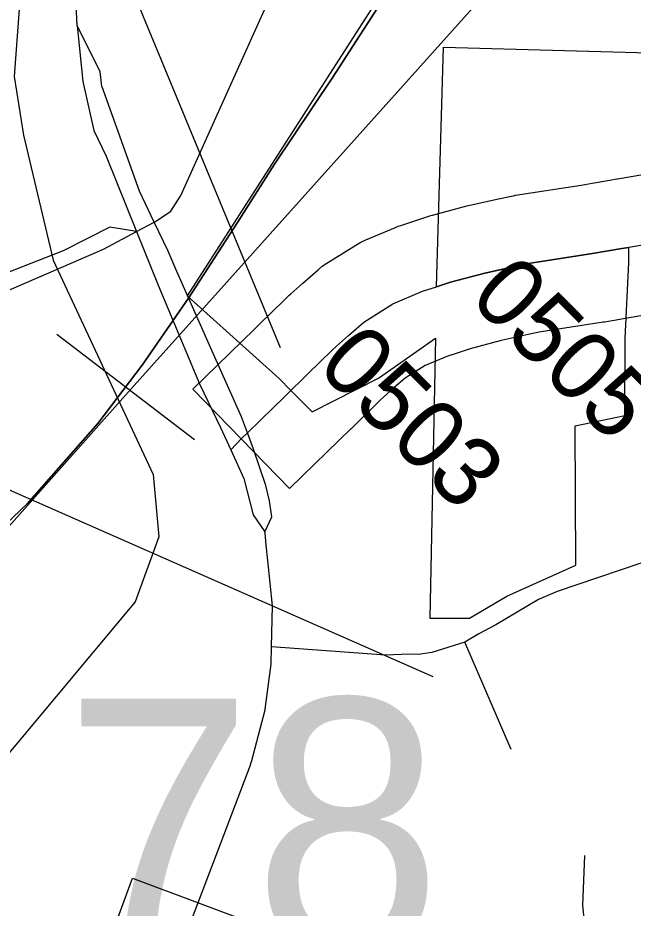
# Model space of a CAD drawing. Extents: x -132.8 to -73.3, y -60 to -26.
# Drawn here: x -120.7457 to -120.4796, y -50.9363 to -50.5515 of the extents above; entities that cross this region are included whole.
import ezdxf

# ---------------------------------------------------------------- set-up
doc = ezdxf.new("R2010")
doc.units = 0
for name, color, linetype in [('tdCoCityStreetMajor', 7, 'Continuous'), ('tdCoCityStreetMinor', 7, 'Continuous'), ('tdCoCorpBndry', 7, 'Continuous'), ('tdCoHydroRiver', 7, 'Continuous'), ('tdCoRRCL', 7, 'Continuous'), ('tdCoSecRdNmbr', 7, 'Continuous'), ('tdCoSecRteBand', 7, 'Continuous'), ('tdCoSecRteCL', 7, 'Continuous'), ('tdCoStrucPriMaintName', 7, 'Continuous'), ('tdCoSurfBitum', 7, 'Continuous')]:
    doc.layers.add(name, color=color, linetype=linetype)

msp = doc.modelspace()

# ---------------------------------------------------------------- linework, layer by layer
at = {"layer": 'tdCoCityStreetMajor'}
for points in [[(-120.72004, -50.55507), (-120.72128, -50.52789)], [(-120.64645, -50.73088), (-120.64905, -50.72402), (-120.66111, -50.69689), (-120.67688, -50.66111), (-120.6807, -50.65243), (-120.68671, -50.63987), (-120.69314, -50.62642), (-120.70926, -50.58143), (-120.70934, -50.58121), (-120.71009, -50.5748), (-120.72004, -50.55507)], [(-120.72004, -50.55507), (-120.71764, -50.57909), (-120.71284, -50.60023), (-120.70755, -50.61129), (-120.69432, -50.64395)], [(-120.69432, -50.64395), (-120.70588, -50.64206), (-120.72614, -50.65227), (-120.77225, -50.67028), (-120.80838, -50.68269), (-120.82618, -50.68456), (-120.83844, -50.68503), (-120.85967, -50.68499), (-120.88103, -50.68209), (-120.88178, -50.68197), (-120.90594, -50.67815), (-120.9135, -50.67563), (-120.92584, -50.67125), (-120.93537, -50.66972), (-120.94651, -50.66268), (-120.95878, -50.65572), (-120.97742, -50.64491), (-120.98311, -50.6416), (-120.98968, -50.63777), (-121.00775, -50.62732), (-121.03126, -50.6159), (-121.05412, -50.60001), (-121.0802, -50.58319)], [(-120.75607, -50.67196), (-120.70859, -50.65158), (-120.69432, -50.64395)], [(-120.69432, -50.64395), (-120.68497, -50.66702), (-120.66719, -50.70979), (-120.65806, -50.72853), (-120.65366, -50.73822)], [(-120.64645, -50.73088), (-120.63516, -50.72), (-120.6305, -50.71542), (-120.62762, -50.71261)], [(-120.65366, -50.73822), (-120.6488, -50.73327), (-120.64645, -50.73088)], [(-120.63894, -50.77362), (-120.63584, -50.7672), (-120.63692, -50.76024), (-120.63848, -50.75363), (-120.64377, -50.73797), (-120.64645, -50.73088)], [(-120.65366, -50.73822), (-120.64803, -50.75062), (-120.6439, -50.76641), (-120.63894, -50.77362)], [(-120.63594, -50.82339), (-120.63559, -50.8057), (-120.63759, -50.78601), (-120.63827, -50.77938), (-120.6388, -50.77413), (-120.63894, -50.77362)], [(-120.46736, -50.78422), (-120.51247, -50.7994), (-120.52052, -50.80287), (-120.539, -50.81381), (-120.54634, -50.81779), (-120.55238, -50.8213), (-120.56671, -50.8258), (-120.57261, -50.82664), (-120.57632, -50.82651), (-120.5867, -50.82703), (-120.63594, -50.82339)], [(-120.67844, -50.962), (-120.67798, -50.96079), (-120.64541, -50.8752), (-120.64447, -50.87253), (-120.6388, -50.85058), (-120.63876, -50.85031), (-120.63609, -50.83085), (-120.63594, -50.82339)]]:
    msp.add_lwpolyline(points, dxfattribs=at)
at = {"layer": 'tdCoCityStreetMinor'}
msp.add_line((-120.53244, -50.8678), (-120.55238, -50.8213), dxfattribs=at)
for points in [[(-120.69432, -50.64395), (-120.68671, -50.63987), (-120.68621, -50.63961), (-120.67951, -50.63515), (-120.67518, -50.62831), (-120.65496, -50.58318), (-120.612, -50.48789), (-120.58934, -50.43958)], [(-120.48152, -50.65074), (-120.4815, -50.65073), (-120.46047, -50.64706), (-120.4603, -50.64703), (-120.46024, -50.64702)], [(-120.49997, -50.94903), (-120.5014, -50.93521), (-120.50059, -50.91359)]]:
    msp.add_lwpolyline(points, dxfattribs=at)
at = {"layer": 'tdCoCorpBndry'}
msp.add_lwpolyline([(-120.4228, -50.2831), (-120.67251, -50.67176), (-120.63272, -50.70744), (-120.6276, -50.71262), (-120.6184, -50.72176), (-120.58975, -50.70721), (-120.56511, -50.68999), (-120.56749, -50.811), (-120.55046, -50.81093), (-120.53418, -50.80148), (-120.50435, -50.78811), (-120.50475, -50.72785), (-120.48323, -50.72346), (-120.48301, -50.69015), (-120.48148, -50.65722), (-120.48153, -50.65074), (-120.48457, -50.65127), (-120.49722, -50.65347), (-120.52583, -50.65791), (-120.54383, -50.66186), (-120.55862, -50.6658), (-120.56467, -50.66777), (-120.56169, -50.56417), (-120.45703, -50.5671)], dxfattribs=at)
at = {"layer": 'tdCoHydroRiver'}
msp.add_lwpolyline([(-120.62129, -50.23482), (-120.66387, -50.29205), (-120.68547, -50.33249), (-120.69271, -50.36701), (-120.74234, -50.51082), (-120.74727, -50.57695), (-120.74322, -50.6023), (-120.73046, -50.6563), (-120.68718, -50.74897), (-120.68474, -50.77586), (-120.69496, -50.80398), (-120.76345, -50.88576), (-120.89334, -51.07947), (-120.93264, -51.13206), (-121.03358, -51.36442), (-121.05838, -51.40636), (-121.13194, -51.50061), (-121.14021, -51.51459)], dxfattribs=at)
at = {"layer": 'tdCoRRCL'}
msp.add_line((-120.72889, -50.68833), (-120.66926, -50.73382), dxfattribs=at)
for points in [[(-120.90014, -50.91758), (-120.80482, -50.8333), (-120.69913, -50.71459), (-120.38749, -50.3671), (-120.27515, -50.19914), (-119.95857, -49.75638), (-119.76019, -49.4486), (-119.624, -49.31017), (-119.6013, -49.2871), (-119.53026, -49.22585), (-119.46076, -49.16298), (-119.40286, -49.1219), (-119.33353, -49.06534), (-119.1714, -48.90077), (-118.98751, -48.68786), (-118.88892, -48.59894), (-118.66302, -48.40922), (-118.39059, -48.19074)], [(-120.03593, -49.77619), (-120.06868, -49.81919), (-120.11059, -49.87226), (-120.25191, -50.11133), (-120.39293, -50.31347), (-120.58395, -50.53757), (-120.60975, -50.57764), (-120.63464, -50.61479), (-120.65074, -50.64004), (-120.67192, -50.67277), (-120.69194, -50.70172), (-120.71108, -50.72681), (-120.74159, -50.76153), (-120.78107, -50.79896), (-120.78871, -50.8062), (-120.82392, -50.84002), (-120.8458, -50.8611), (-120.8655, -50.88099), (-120.88678, -50.90467), (-120.90707, -50.93013), (-120.92247, -50.95166)], [(-120.92247, -50.95166), (-120.90707, -50.93013), (-120.88678, -50.90467), (-120.8655, -50.88099), (-120.8458, -50.8611), (-120.82392, -50.84002), (-120.78871, -50.8062), (-120.78107, -50.79896), (-120.74159, -50.76153), (-120.71108, -50.72681), (-120.69194, -50.70172), (-120.67192, -50.67277), (-120.65074, -50.64004), (-120.63464, -50.61479), (-120.60975, -50.57764), (-120.58395, -50.53757), (-120.56346, -50.50628), (-120.52705, -50.44882), (-120.4974, -50.40308), (-120.48277, -50.38167), (-120.45788, -50.34306)]]:
    msp.add_lwpolyline(points, dxfattribs=at)
at = {"layer": 'tdCoSecRteBand'}
for points in [[(-120.47637, -50.68029), (-120.48463, -50.68173), (-120.48463, -50.68173), (-120.48703, -50.68215), (-120.49207, -50.68303), (-120.49235, -50.68307), (-120.49262, -50.68312), (-120.52031, -50.68741), (-120.52499, -50.68844), (-120.53675, -50.69102), (-120.5501, -50.69458), (-120.55535, -50.69629), (-120.56019, -50.69787), (-120.56963, -50.70186), (-120.57815, -50.70721), (-120.58291, -50.71138), (-120.58758, -50.71547), (-120.58881, -50.71667), (-120.59916, -50.72676), (-120.60158, -50.72912), (-120.60161, -50.72916), (-120.60164, -50.72919), (-120.60669, -50.7341), (-120.62818, -50.75503), (-120.67004, -50.71204), (-120.64854, -50.69111), (-120.64353, -50.68623), (-120.64113, -50.68387), (-120.6411, -50.68385), (-120.64107, -50.68382), (-120.6307, -50.67371), (-120.62889, -50.67194), (-120.62831, -50.67138), (-120.6277, -50.67084), (-120.62242, -50.66622), (-120.61586, -50.66049), (-120.61407, -50.65892), (-120.61205, -50.65765), (-120.59948, -50.64976), (-120.59744, -50.64848), (-120.59522, -50.64754), (-120.5824, -50.64212), (-120.58123, -50.64162), (-120.58002, -50.64123), (-120.57398, -50.63926), (-120.56794, -50.63728), (-120.56715, -50.63703), (-120.56635, -50.63681), (-120.55156, -50.63287), (-120.55091, -50.6327), (-120.55025, -50.63255), (-120.53784, -50.62983), (-120.53225, -50.62861), (-120.53134, -50.62841), (-120.53043, -50.62826), (-120.50209, -50.62387), (-120.49733, -50.62304), (-120.48972, -50.62171), (-120.48669, -50.62118), (-120.48656, -50.62116), (-120.48642, -50.62114), (-120.4654, -50.61747)], [(-120.70655, -50.95154), (-120.69609, -50.92342), (-120.63986, -50.94435)]]:
    msp.add_lwpolyline(points, dxfattribs=at)
at = {"layer": 'tdCoSecRteCL'}
msp.add_lwpolyline([(-120.62762, -50.71261), (-120.62257, -50.70769), (-120.62013, -50.7053), (-120.60976, -50.69519), (-120.60795, -50.69342), (-120.60266, -50.6888), (-120.59611, -50.68306), (-120.58353, -50.67517), (-120.57071, -50.66975), (-120.56467, -50.66777), (-120.56466, -50.66777), (-120.55862, -50.6658), (-120.54383, -50.66186), (-120.53142, -50.65914), (-120.52583, -50.65791), (-120.49722, -50.65347), (-120.49218, -50.65259), (-120.48457, -50.65127), (-120.48153, -50.65074), (-120.48152, -50.65074)], dxfattribs=at)
at = {"layer": 'tdCoStrucPriMaintName'}
for p, q in [((-120.63216, -50.69422), (-120.70036, -50.52936)), ((-120.63216, -50.69422), (-120.70036, -50.52936)), ((-120.5661, -50.83639), (-120.92223, -50.67948))]:
    msp.add_line(p, q, dxfattribs=at)
at = {"layer": 'tdCoSurfBitum'}
msp.add_lwpolyline([(-120.62762, -50.71261), (-120.62257, -50.70769), (-120.62013, -50.7053), (-120.60976, -50.69519), (-120.60795, -50.69342), (-120.60266, -50.6888), (-120.59611, -50.68306), (-120.58353, -50.67517), (-120.57071, -50.66975), (-120.56467, -50.66777), (-120.56466, -50.66777), (-120.55862, -50.6658), (-120.54383, -50.66186), (-120.53142, -50.65914), (-120.52583, -50.65791), (-120.49722, -50.65347), (-120.49218, -50.65259), (-120.48457, -50.65127), (-120.48153, -50.65074), (-120.48152, -50.65074)], dxfattribs=at)

# ---------------------------------------------------------------- texts
at = {"layer": 'tdCoSecRdNmbr'}
for s, p in [('0505', (-120.55129, -50.67306)), ('0503', (-120.61719, -50.70269))]:
    msp.add_text(s, height=0.03, rotation=314.91, dxfattribs=at).set_placement(p)
at = {"layer": 'tdCoStrucPriMaintName'}
msp.add_text('78___080', height=0.11, dxfattribs=at).set_placement((-120.72581, -50.95575))
msp.add_text('78___080', height=0.11, dxfattribs=at).set_placement((-120.72581, -50.95575))

doc.saveas('drawing.dxf')
